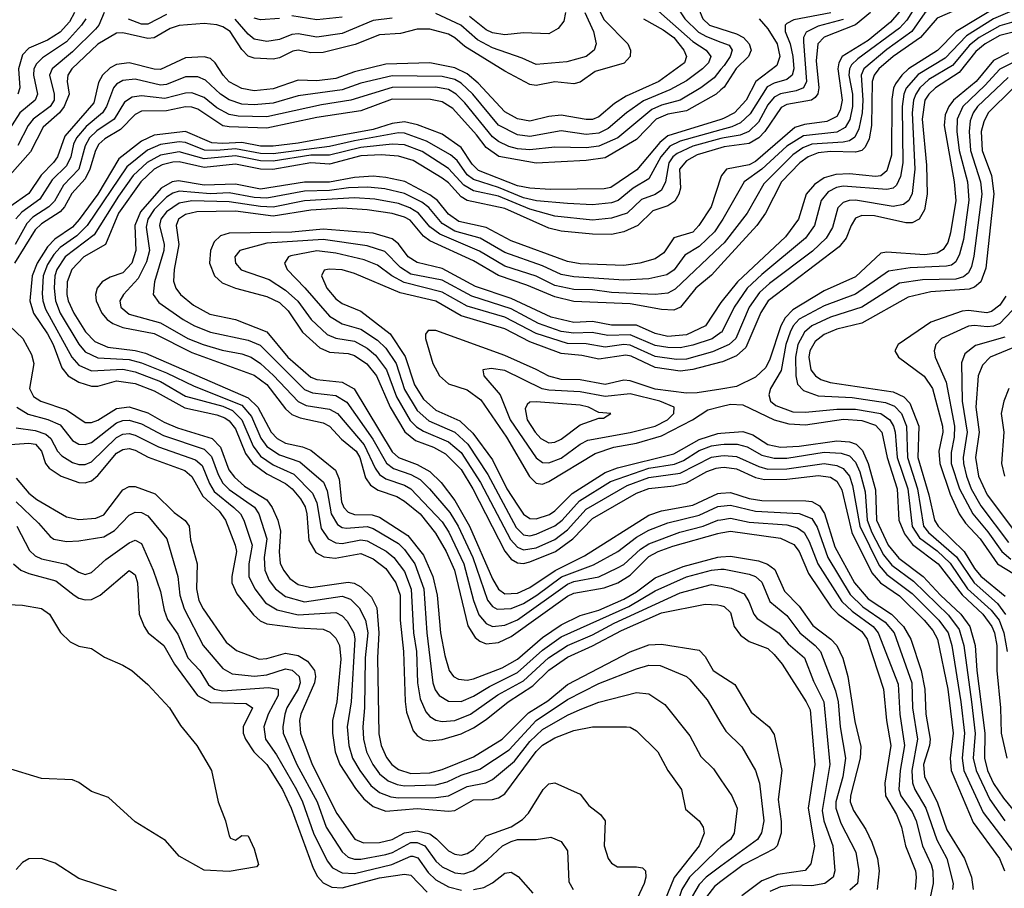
# Model space of a CAD drawing. Header units: inches. Extents: x 501365 to 657855, y 482276 to 547543.
# Tile 879 of 957: x 627761 to 630905, y 504714 to 507487. Entities that reach past the tile are written whole.
import ezdxf

# ---------------------------------------------------------------- set-up
doc = ezdxf.new("R2010")
doc.units = ezdxf.units.IN
doc.header["$MEASUREMENT"] = 0
doc.layers.add('A6520', color=7, linetype='Continuous')
doc.layers.add('A6530', color=7, linetype='Continuous')

msp = doc.modelspace()

# ---------------------------------------------------------------- linework, layer by layer
at = {"layer": 'A6520', "color": 5}
for points, elevation in [([(630000, 507640.9), (629983.7, 507636.3), (629927.5, 507592.5), (629872, 507568), (629856.2, 507550), (629857.7, 507530), (629884.3, 507490), (629928, 507448), (629953.5, 507433.5), (630000, 507416)], 3860), ([(630000, 507596.9), (629949.3, 507550), (629934.8, 507530), (629933.3, 507510), (629942.2, 507490), (629963.9, 507470), (630000, 507458.3)], 3880), ([(629605.1, 507530), (629627.3, 507487.3), (629702.6, 507410), (629711.5, 507390), (629710.1, 507370), (629691.3, 507348.7), (629598.3, 507321.7), (629550, 507287.4), (629530, 507283), (629470, 507289.4), (629410, 507277.7), (629390, 507280.6), (629310, 507322.7), (629182.1, 507402.1), (629150, 507429.9), (629130, 507441.1), (629070, 507457.4), (629030, 507456.8), (628976.4, 507443.6), (628910, 507439), (628831.7, 507408.3), (628730, 507382.2), (628690, 507381.9), (628650, 507390.2), (628632.9, 507387.1), (628590, 507365.6), (628570, 507361.2), (628510, 507364.3), (628490, 507371), (628470, 507392), (628432.5, 507450), (628410, 507464.4), (628390, 507470.6), (628350, 507475), (628270, 507469.2), (628241, 507459), (628190.4, 507429.6), (628170, 507426.8), (628090, 507445.5), (628070, 507444.7), (628010, 507409.5), (627927.6, 507330), (627914.5, 507310), (627912, 507290), (627918.5, 507250), (627903, 507210), (627887.5, 507190), (627835.6, 507144.4), (627795, 507065), (627729.5, 506990.5)], 3780), ([(629782.8, 507530), (629910, 507417.2), (629952.5, 507390), (629967.6, 507370), (629959.9, 507350), (629940.8, 507330), (629890, 507292.6), (629836.8, 507263.2), (629752.2, 507227.8), (629697.9, 507190), (629640.1, 507139.9), (629610, 507124.9), (629570, 507120.6), (629490, 507133), (629390, 507114.2), (629350, 507120), (629290, 507151.1), (629207.8, 507250), (629170, 507285.1), (629150, 507296.2), (629110, 507306), (628950, 507308.3), (628850, 507284.4), (628790, 507263.5), (628650, 507244.1), (628570, 507221.1), (628510, 507215.1), (628470, 507217.6), (628430, 507231.5), (628402.5, 507250), (628354.2, 507294.2), (628330, 507304.8), (628290, 507305.2), (628230, 507280.8), (628210, 507277.8), (628130, 507297.1), (628090, 507292.7), (628070, 507281.5), (628060.1, 507270), (628038, 507210), (628025.7, 507190), (627973.4, 507146.6), (627942.2, 507110), (627932.6, 507090), (627924.4, 507050), (627910, 507020.9), (627864.4, 506975.6), (627825.7, 506914.3), (627767.6, 506872.4), (627748.8, 506851.2)], 3840), ([(627971.7, 507490), (627958.7, 507470), (627910, 507416.6), (627834.1, 507365.9), (627814.1, 507345.9), (627806.2, 507330), (627804.8, 507310), (627817.6, 507250), (627810.1, 507230), (627761.8, 507190), (627709.8, 507110.2)], 3740), ([(629752.2, 507490), (629815.5, 507455.5), (629849.1, 507430), (629881.8, 507390), (629889.7, 507370), (629884.1, 507350), (629801.9, 507290), (629697.3, 507242.7), (629660.4, 507219.6), (629610, 507176.7), (629590, 507168.9), (629570, 507168.4), (629490, 507182.3), (629450, 507177.9), (629390, 507162.9), (629350, 507170.5), (629310, 507193.5), (629224.7, 507284.7), (629190, 507314), (629150, 507333.4), (629070.3, 507349.7), (628930, 507345.2), (628830, 507320.8), (628770, 507299.5), (628710, 507291.8), (628650, 507294.2), (628570, 507266.3), (628510, 507260.7), (628470, 507268), (628430, 507289), (628410.5, 507310), (628384.9, 507350), (628370, 507363.1), (628350, 507368.9), (628290, 507365.2), (628210, 507328.6), (628190, 507329.5), (628110, 507349.9), (628070, 507344.1), (628050, 507333.4), (628025.4, 507310), (628012.9, 507287.1), (627997.7, 507222.3), (627905, 507115), (627882, 507050), (627868.7, 507031.4), (627829.5, 506990.5), (627790, 506932.4), (627729.2, 506890)], 3820), ([(628030.1, 507509.9), (628013.8, 507470), (628002.8, 507457.2), (627930, 507384.7), (627864.5, 507330), (627855.8, 507310), (627871.3, 507250), (627870.5, 507230), (627857.8, 507210), (627803.8, 507170), (627788, 507150), (627754.7, 507085.3)], 3760), ([(627935.9, 507510), (627919.4, 507480.6), (627890, 507448), (627850, 507422.3), (627790, 507396.6), (627770, 507375.1), (627757.4, 507330), (627760.9, 507270), (627755.2, 507250)], 3720), ([(628230, 507504.3), (628170, 507473.5), (628150, 507473.5), (628108.8, 507488.8)], 3760), ([(628950, 507492.5), (628890, 507484.3), (628790, 507443.4), (628710, 507431.9), (628650, 507441.7), (628630, 507440.2), (628590, 507424.6), (628550, 507418), (628510, 507425), (628490, 507440.8), (628449.2, 507489.2)], 3760), ([(628590, 507491.3), (628530, 507487.1), (628510, 507491.9)], 3740), ([(628790, 507495.9), (628710, 507486.6), (628630, 507499.9)], 3740), ([(629565.4, 507510), (629593.1, 507450), (629601, 507410), (629595.6, 507390), (629569.7, 507370.3), (629507.4, 507352.6), (629410, 507344.8), (629364.9, 507364.9), (629270, 507397.1), (629222.9, 507422.9), (629169.5, 507470), (629090, 507506.6)], 3760), ([(629503.7, 507510), (629497.8, 507482.2), (629480.4, 507459.6), (629450, 507442), (629370, 507445.2), (629310, 507438.6), (629270, 507445.3), (629250, 507455), (629197.4, 507497.4)], 3740), ([(630000, 507329.1), (629978, 507302), (629935.7, 507270), (629870, 507230.7), (629810, 507214.8), (629779.4, 507200.6), (629670.8, 507110), (629610, 507083.6), (629570, 507078.6), (629470, 507080), (629390, 507071.6), (629350, 507075.1), (629322.6, 507082.6), (629290, 507098.3), (629270, 507113.7), (629182.2, 507222.2), (629154.8, 507250), (629130, 507264.2), (629090, 507271.8), (628950, 507271.1), (628818, 507230), (628724.3, 507215.7), (628550, 507177.1), (628458.9, 507178.9), (628430, 507184.5), (628390, 507205.8), (628350, 507238.8), (628310, 507253.9), (628290, 507253.1), (628224.4, 507235.6), (628150, 507244.8), (628119.8, 507240.2), (628096, 507224), (628062.1, 507170), (628007.4, 507132.7), (627984, 507110), (627970, 507084.9), (627949.4, 507010), (627900.4, 506959.6), (627871.6, 506908.4), (627854.1, 506890), (627803.3, 506856.7), (627783.4, 506836.6), (627746.5, 506770)], 3860), ([(630000, 507263.5), (629984.4, 507250), (629890, 507195.9), (629830, 507185.7), (629793, 507170), (629730, 507105.2), (629630, 507045.9), (629570, 507037.3), (629410, 507029.1), (629290.6, 507050.6), (629250, 507079.2), (629219.8, 507119.8), (629143.9, 507203.9), (629110, 507225.6), (629072.5, 507232.5), (628950, 507233.9), (628850, 507196.8), (628710, 507175.2), (628550, 507140.7), (628430, 507144.8), (628410, 507149), (628330, 507201.3), (628310, 507208), (628290, 507209.1), (628230, 507196.2), (628150, 507195.3), (628130, 507184.6), (628083.2, 507136.8), (628032.5, 507107.5), (628013.3, 507090), (628002.7, 507070), (627985.2, 507010), (627970, 506979.5), (627927.3, 506932.7), (627903.9, 506890), (627890, 506874.4), (627830, 506836.1), (627810, 506816.1), (627744.4, 506710)], 3880), ([(630000, 507169.2), (629830, 507116.9), (629804.5, 507095.5), (629731.4, 507008.5), (629648.5, 506951.5), (629627.6, 506947.6), (629454.3, 506945.7), (629390, 506949.2), (629350, 506957), (629226.2, 507006.2), (629205.6, 507025.6), (629170, 507079.6), (629110, 507121.8), (629031.5, 507151.5), (628990, 507161.5), (628950, 507156.4), (628890, 507136.3), (628650, 507093.3), (628570, 507083.6), (628530, 507083.6), (628470, 507095.4), (628410, 507091.8), (628374.7, 507094.7), (628290, 507130.5), (628190, 507118.9), (628150, 507099.2), (628076.9, 507043.1), (628010.7, 506930), (627950.9, 506849.1), (627930, 506825.2), (627873.3, 506786.7), (627850, 506762.7), (627817.1, 506710), (627800.7, 506670), (627793.5, 506590), (627805, 506550), (627850, 506484.6), (627867.9, 506450), (627895.5, 506375.5), (627915.8, 506350), (627950, 506330.6), (627990, 506317.1), (628010, 506317.5), (628070, 506334), (628130, 506326.2), (628190, 506303), (628288.6, 506248.6), (628390, 506226.1), (628416.1, 506216.1), (628430, 506206.3), (628450, 506181.1), (628482.2, 506102.2), (628505.8, 506070), (628550, 506037.2), (628610, 506006.7), (628630.9, 505990), (628657.5, 505957.5), (628672, 505932), (628678, 505910), (628684.6, 505824.6), (628706.9, 505786.9), (628732.4, 505772.4), (628767.8, 505767.8), (628850, 505783.3), (628890, 505766.1), (628930, 505735.1), (628962, 505690), (628975.7, 505650), (628975.3, 505570), (628986.2, 505470), (628991.2, 505311.2), (628996.2, 505276.2), (629017.5, 505217.5), (629030, 505201.9), (629049.3, 505189.3), (629070, 505184.6), (629110, 505189.3), (629170, 505207.5), (629210, 505227.1), (629250, 505252.7), (629320.2, 505310), (629399.5, 505360.5), (629450, 505410.2), (629510, 505452.5), (629590, 505488), (629682.1, 505537.8), (629810, 505593.4), (629950, 505620.9), (629990, 505619.7), (630000, 505616.9)], 3920), ([(630000, 507136.1), (629870, 507099.7), (629836.5, 507083.5), (629807.9, 507050), (629770, 506979.4), (629719.3, 506950), (629671.9, 506910), (629650, 506902.8), (629590, 506896.2), (629510, 506900.4), (629410.6, 506909.4), (629370, 506919.1), (629290, 506952.1), (629210, 506976.9), (629190, 506992.2), (629157.6, 507037.6), (629136.3, 507056.3), (629060.1, 507099.9), (628990, 507125.4), (628970, 507125.8), (628830, 507100.8), (628750, 507082.2), (628570, 507059.4), (628530, 507060.5), (628450, 507075.3), (628389.4, 507069.4), (628351.1, 507071.1), (628290, 507095.2), (628270, 507097.5), (628210, 507088.5), (628169.3, 507070.7), (628102.5, 507017.5), (627976.4, 506830), (627942.9, 506797.1), (627890, 506759.9), (627870, 506737.6), (627850, 506706.1), (627835.6, 506670), (627832.9, 506612.9), (627834.6, 506590), (627843.5, 506563.5), (627927.3, 506410), (627950, 506384.7), (627990, 506366.5), (628090, 506371.4), (628130, 506363.1), (628210, 506332.3), (628290, 506285.4), (628410, 506253.5), (628440.2, 506240.2), (628470.4, 506210), (628506, 506126), (628530, 506093.7), (628570, 506066), (628636.3, 506036.3), (628695.8, 505975.8), (628710, 505945.4), (628723.5, 505863.5), (628745.7, 505830), (628770, 505817), (628790, 505814.9), (628850, 505827.1), (628870, 505823.1), (628930.8, 505790.8), (628955.6, 505770), (628990, 505725.2), (629010.3, 505669.7), (629018.3, 505530), (629027.9, 505470), (629031.2, 505370), (629039.4, 505319.4), (629057.4, 505277.4), (629070, 505262.5), (629090, 505250.9), (629110, 505246.9), (629150, 505250.3), (629199.9, 505270), (629287.9, 505332.1), (629370, 505376.7), (629449.5, 505450), (629510, 505490), (629590, 505523.3), (629659.2, 505560.8), (629870, 505657.2), (629970, 505684.1), (630000, 505678.5)], 3940), ([(630000, 507107.8), (629910, 507083.2), (629859.9, 507060.1), (629846.8, 507050), (629833.5, 507030), (629822.6, 506970), (629810, 506942.8), (629790.2, 506929.8), (629746.4, 506913.6), (629700.1, 506870), (629650, 506853.6), (629590, 506847.6), (629470, 506860.1), (629390, 506882.6), (629290, 506923.5), (629210, 506940.8), (629179.2, 506959.2), (629130, 507011.9), (629046.1, 507066.1), (628990, 507087.6), (628950, 507089.6), (628850, 507079.4), (628750, 507054.5), (628690, 507054.8), (628570, 507035.3), (628530, 507037.2), (628450, 507052.7), (628350, 507043.6), (628270, 507065.2), (628210, 507055.2), (628168.3, 507031.7), (628123.4, 506990), (628076.1, 506923.9), (627999.1, 506800.9), (627906.1, 506730), (627879.5, 506690), (627872.6, 506670), (627870.6, 506630), (627875.3, 506590), (627890.5, 506550), (627950, 506451.2), (627970, 506426.8), (628010, 506407.5), (628110, 506402.3), (628150, 506392.4), (628230, 506360.3), (628317.6, 506317.6), (628470, 506257), (628500.9, 506220.9), (628530.9, 506150.9), (628550, 506124.3), (628590, 506098.6), (628655.8, 506075.8), (628730.8, 506010.8), (628743.1, 505983.1), (628755.3, 505910), (628776, 505876), (628790, 505866.7), (628804, 505864), (628870, 505869.2), (628890, 505863.2), (628970, 505814.7), (628990, 505795.7), (629022.5, 505750), (629051.4, 505670), (629060.7, 505530), (629079.8, 505370), (629087.9, 505347.9), (629100.6, 505330), (629130, 505311.6), (629170, 505310.7), (629210, 505327.4), (629261.1, 505358.9), (629350, 505403.7), (629430, 505475.1), (629490, 505516.8), (629705.5, 505614.5), (629790, 505664.3), (629890, 505709.2), (629969.8, 505730), (630000, 505732.7)], 3960), ([(630000, 507078.6), (629924.3, 507055.7), (629890, 507037.1), (629867.3, 507010), (629870.9, 506950), (629865.9, 506930), (629852.3, 506907.7), (629830, 506893.5), (629782.9, 506877.1), (629734.5, 506830), (629689.6, 506810.4), (629650, 506801.9), (629590, 506802.6), (629490, 506812.2), (629450, 506821.7), (629310, 506884.7), (629190, 506910.5), (629170, 506922.3), (629130, 506967), (629110, 506981.5), (629017.6, 507037.6), (628970, 507052), (628915.4, 507055.4), (628850, 507052.8), (628750, 507026.5), (628690, 507030.7), (628569.2, 507009.2), (628530, 507010.3), (628450, 507026.2), (628350, 507015.4), (628270, 507033.1), (628250, 507032.9), (628216.3, 507023.7), (628190.2, 507009.8), (628147.5, 506970), (628076.3, 506870), (628034.7, 506770), (627965.6, 506730), (627927.4, 506690), (627912.8, 506650), (627911.5, 506610), (627915.3, 506590), (627933.3, 506550), (627971, 506491), (628000.5, 506460.5), (628042, 506442), (628130, 506431.6), (628162.9, 506422.9), (628490, 506280.4), (628520.8, 506250), (628564, 506170), (628583.1, 506150), (628610, 506135.7), (628663.8, 506123.8), (628690, 506112.7), (628769, 506049), (628780.5, 506020.5), (628788.3, 505948.3), (628796, 505930), (628810, 505915.1), (628830, 505907.8), (628886.1, 505906.1), (628910, 505899.3), (629000.7, 505840.7), (629050, 505778), (629080.5, 505710), (629094.2, 505650), (629104.6, 505530), (629117.8, 505457.8), (629131.9, 505410), (629146.2, 505390), (629161.5, 505381.5), (629190, 505378.5), (629210, 505382.6), (629301.6, 505418.4), (629350, 505445.9), (629430, 505515.5), (629490, 505555), (629550, 505585.5), (629610, 505602.3), (629690, 505637.9), (629730, 505660.7), (629790, 505705.4), (629878.8, 505741.2), (629990, 505771.9), (630000, 505772.7)], 3980), ([(630000, 506984.2), (629969.2, 506890), (629929.4, 506830), (629910, 506809.3), (629849, 506791), (629817.4, 506742.6), (629790, 506724.3), (629740.9, 506710), (629690, 506702.5), (629550, 506708.4), (629510, 506715.1), (629330, 506781.1), (629250, 506823.4), (629163.5, 506843.5), (629130, 506866.1), (629094.7, 506910), (629070, 506928.2), (628990.4, 506970.4), (628930, 506984), (628890, 506987.3), (628830, 506983.9), (628750, 506968.6), (628670, 506968.4), (628530, 506946.2), (628450, 506962.2), (628350, 506958.9), (628267.5, 506972.5), (628247.4, 506970), (628212.5, 506950), (628146.4, 506873.6), (628128.5, 506830), (628132.2, 506750), (628118.6, 506710), (628090, 506679.6), (628050, 506665.4), (628024.1, 506650), (628008.6, 506630), (628003.4, 506610), (628005, 506590), (628022.7, 506550), (628040.1, 506530), (628057.9, 506517.9), (628090, 506504.8), (628190, 506485), (628310, 506424.6), (628510, 506352.3), (628550, 506322.9), (628610, 506245.3), (628630, 506227.4), (628656, 506216), (628730, 506200), (628750, 506189.5), (628788.7, 506148.7), (628834.9, 506110), (628846.8, 506090), (628865.1, 506025.1), (628881.4, 506001.4), (628905.8, 505985.8), (628965.1, 505965.1), (628990, 505950.1), (629039.3, 505910), (629088.5, 505848.5), (629123.1, 505790), (629149.7, 505730), (629192, 505552), (629215, 505515), (629230, 505502.8), (629250, 505495.1), (629290, 505498.8), (629330, 505517.7), (629510, 505646.8), (629530, 505656.9), (629626.7, 505673.3), (629670.3, 505690), (629710, 505714), (629770, 505773.2), (629799.7, 505790), (629846.3, 505806.3), (629990, 505847.5), (630000, 505849.1)], 4020), ([(630000, 506840.5), (629979.2, 506810), (629930, 506762.8), (629884.6, 506735.4), (629850.9, 506689.1), (629827.3, 506672.7), (629770, 506660.1), (629690, 506656), (629530, 506666.5), (629490, 506674), (629430, 506701.2), (629310, 506744.3), (629231.4, 506790), (629150, 506812.2), (629110, 506837), (629067.6, 506887.6), (629044.6, 506904.6), (628990, 506933), (628926.9, 506946.9), (628872.4, 506952.4), (628810.8, 506950.8), (628750, 506941.7), (628670, 506939.7), (628550, 506918), (628510, 506919.5), (628430, 506934.6), (628370, 506931.8), (628270, 506939.5), (628250, 506933.9), (628230, 506920.5), (628190, 506881), (628170, 506850.6), (628165, 506825), (628175.4, 506750), (628165.5, 506714.5), (628139.4, 506660.6), (628092.5, 506610), (628080.1, 506590), (628084, 506570), (628110, 506547), (628210, 506519.2), (628297.8, 506470), (628346.5, 506450), (628407.6, 506432.4), (628470, 506421), (628500.4, 506410), (628530, 506389.8), (628571.6, 506351.6), (628650, 506268.2), (628676, 506256), (628750, 506243.5), (628775.3, 506230), (628861, 506130), (628895.7, 506055.7), (628910, 506035.9), (628930, 506021.8), (628990, 506001.1), (629009.9, 505989.9), (629110, 505884.4), (629131.2, 505851.2), (629179.4, 505750), (629210, 505633), (629227, 505587), (629250, 505559.6), (629270, 505550.6), (629310, 505554), (629350, 505571.7), (629510, 505685.1), (629530, 505693.3), (629610, 505708.4), (629670, 505736.9), (629690, 505748.2), (629742.8, 505797.2), (629770, 505814.1), (629869.1, 505850.9), (629943, 505870), (629990, 505889.6), (630000, 505891.1)], 4040), ([(630000, 506765.7), (629853.4, 506626.6), (629830, 506614.1), (629789.8, 506610.2), (629650, 506616.4), (629590, 506624.7), (629530, 506626.2), (629470, 506638.5), (629410, 506668.9), (629310, 506701), (629228.7, 506748.7), (629102.6, 506802.6), (629070, 506826.5), (629034.4, 506870), (629006.8, 506886.8), (628970, 506900.2), (628894.5, 506914.5), (628830, 506919.1), (628670, 506909.2), (628570, 506889.1), (628530, 506890.7), (628430, 506905.4), (628310, 506908.6), (628270, 506901.3), (628230, 506874), (628211.6, 506850), (628207.5, 506830), (628222.2, 506770), (628221, 506750), (628191.3, 506650), (628187.4, 506610), (628204.9, 506584.9), (628282.6, 506530), (628318.9, 506510), (628370, 506489.3), (628490, 506464.3), (628528.6, 506448.6), (628670, 506306.3), (628695.6, 506295.6), (628770, 506287.3), (628805.8, 506265.8), (628888.2, 506148.2), (628931.7, 506071.7), (628954.5, 506054.5), (629010, 506035.4), (629039.2, 506019.2), (629069.8, 505990), (629133.8, 505913.7), (629161.3, 505870), (629207.3, 505770), (629254.6, 505634.6), (629270, 505613.5), (629285.8, 505605.8), (629330, 505607.5), (629370, 505624), (629412.3, 505650), (629491.1, 505708.9), (629592.5, 505747.5), (629670.3, 505789.7), (629730, 505834.8), (629770, 505858.1), (629830, 505881), (629930, 505905.1), (629990, 505933), (630000, 505934)], 4060), ([(630000, 506704.3), (629970, 506671.5), (629920.1, 506630), (629870.4, 506570), (629850, 506560.4), (629810, 506561.8), (629710, 506580.6), (629530, 506587.4), (629470, 506602.2), (629379.8, 506639.8), (629290, 506670.9), (629210, 506717.4), (629070, 506781.6), (629050, 506795.8), (629007.6, 506847.6), (628990, 506857.2), (628950, 506868.1), (628870, 506880.1), (628790, 506885.7), (628690, 506879.6), (628570, 506860.2), (628450, 506875.9), (628326.5, 506873.5), (628290, 506865.8), (628268.4, 506850), (628260.8, 506830), (628269.1, 506770), (628253.7, 506690), (628252.4, 506652.4), (628259.7, 506630), (628274, 506610), (628315.8, 506575.8), (628367.7, 506547.7), (628450, 506530.1), (628550, 506491.3), (628616.9, 506410), (628690, 506346.6), (628710, 506338.5), (628790, 506330), (628828.8, 506308.8), (628950, 506107.3), (628970, 506089.2), (629030, 506067.6), (629070, 506044.9), (629106.6, 506010), (629150, 505952.3), (629197.5, 505870), (629270, 505702.4), (629290, 505669.7), (629310, 505654.8), (629350, 505656.4), (629390, 505674.7), (629470.6, 505729.4), (629564, 505776), (629770, 505906), (629810, 505919.5), (629910, 505937.1), (629990, 505975), (630000, 505975.8)], 4080), ([(630000, 506584.1), (629950.4, 506510), (629890, 506481.4), (629830, 506476.4), (629790, 506485.4), (629730, 506512.3), (629650, 506512.3), (629590, 506523.9), (629530, 506520.8), (629458.1, 506538.1), (629330, 506597.6), (629216.1, 506636.1), (629110, 506693.5), (629030, 506712), (629001, 506730), (628970, 506771.3), (628950, 506787.8), (628890, 506805.6), (628730, 506819), (628630, 506809.5), (628430, 506805.6), (628402.5, 506797.5), (628381.4, 506778.6), (628369.8, 506750), (628367, 506710), (628382.6, 506670), (628407.1, 506647.1), (628450, 506630.6), (628550, 506604), (628590, 506584), (628618.1, 506558.1), (628664, 506490), (628719.4, 506439.4), (628750, 506426.4), (628810, 506422.1), (628830, 506415.8), (628869, 506389), (628899.7, 506350), (628943.4, 506250), (628991.1, 506171.1), (629024.4, 506144.4), (629082.3, 506122.3), (629120.9, 506100.9), (629170, 506051.4), (629208.2, 505990), (629310, 505790.4), (629330, 505765.4), (629350, 505753.5), (629370, 505751.6), (629390, 505756.3), (629471.2, 505790), (629526.8, 505830), (629590, 505894.4), (629730, 505976.1), (629770, 505990.8), (629850, 505999.7), (629890, 506009.1), (629955.4, 506044.6), (629984.6, 506055.4), (630000, 506057.4)], 4120), ([(630000, 506488.2), (629971.8, 506468.2), (629910, 506447.8), (629870, 506439.3), (629830, 506440.5), (629790, 506447.5), (629710, 506481.6), (629638.9, 506478.9), (629588.5, 506488.5), (629530, 506486.3), (629490, 506491.9), (629417.5, 506517.5), (629330, 506564.4), (629204.4, 506604.4), (629110, 506655.9), (629010, 506675.4), (628976.4, 506696.4), (628927.2, 506747.2), (628870, 506765.2), (628730, 506785.6), (628550, 506774.1), (628464.2, 506750), (628447.9, 506730), (628449.5, 506710.5), (628468.4, 506688.4), (628557.4, 506657.4), (628610, 506624.1), (628648.6, 506588.6), (628692, 506530), (628742.4, 506482.4), (628770, 506470.5), (628830, 506461.1), (628870, 506438.6), (628896.8, 506416.8), (628931.9, 506370), (628963.7, 506283.7), (629008.1, 506208.1), (629027.8, 506187.8), (629050, 506174.1), (629130, 506139.6), (629170, 506105.3), (629232.6, 506010), (629327.5, 505827.5), (629350, 505802.9), (629370, 505794.8), (629410, 505801.7), (629470, 505828), (629510, 505858.8), (629570, 505924.9), (629700.2, 505999.8), (629770, 506025.8), (629870, 506039.2), (629970, 506091.1), (630000, 506094.9)], 4140), ([(630000, 506438.4), (629973.4, 506426.6), (629890, 506403.2), (629857.8, 506402.2), (629790, 506412.1), (629710, 506448.3), (629690, 506450.3), (629630, 506441.9), (629570, 506452.4), (629510, 506453.5), (629410, 506486), (629310, 506537.5), (629190, 506573), (629110, 506617.8), (628988, 506648), (628949.6, 506669.6), (628903.8, 506703.8), (628861, 506721), (628770, 506742.3), (628710, 506749.5), (628626.7, 506733.3), (628619.5, 506730), (628606.6, 506710), (628614.6, 506690), (628671.7, 506631.7), (628750, 506540.6), (628790, 506516.1), (628850, 506499.4), (628903.8, 506463.8), (628930, 506439.2), (628963, 506390), (628990, 506306.8), (629030, 506239.8), (629067.2, 506207.2), (629150, 506170.5), (629192, 506132), (629255.8, 506035.8), (629346.6, 505866.6), (629370, 505843.3), (629390, 505839.8), (629410, 505844.8), (629470, 505871.2), (629493.5, 505890), (629548.5, 505951.5), (629647.1, 506012.9), (629770, 506055.4), (629852.1, 506067.9), (629880, 506080), (629930, 506112), (629970, 506126.9), (630000, 506131.2)], 4160), ([(630000, 506393.8), (629910, 506370.2), (629870, 506365.8), (629790, 506376.7), (629713.3, 506413.3), (629696.6, 506416.6), (629610, 506403.4), (629555.5, 506415.5), (629490, 506422), (629390, 506458.9), (629310, 506500.6), (629170, 506541.9), (629090, 506588.3), (628975.8, 506615.8), (628830, 506677.6), (628790, 506688.5), (628748.7, 506691.3), (628732.7, 506687.3), (628724, 506670), (628741.5, 506630), (628770, 506595.7), (628790, 506581.8), (628850, 506556.5), (628944.1, 506484.1), (628992.2, 506412.2), (629021.7, 506321.7), (629050, 506276.4), (629090, 506240.4), (629166.5, 506206.5), (629207.5, 506167.5), (629270, 506082), (629316.2, 505990), (629350, 505937), (629370, 505908.3), (629390, 505895.2), (629410, 505894.2), (629452.3, 505907.7), (629470, 505919.3), (629524.8, 505975.2), (629630, 506041.6), (629670, 506056.6), (629850, 506101.8), (629930, 506147.3), (629990, 506166.8), (630000, 506167.5)], 4180), ([(627728, 506510), (627771.3, 506470), (627799, 506419), (627805.6, 506390), (627792.4, 506310), (627804.8, 506284.8), (627828, 506270), (627910, 506241.6), (627970, 506201.7), (627990, 506201), (628010, 506208.6), (628070, 506246), (628110, 506251.1), (628170, 506232.4), (628222.2, 506202.2), (628264.8, 506184.8), (628375.3, 506150), (628402.4, 506122.4), (628429, 506050), (628446.4, 506026.4), (628478.4, 505998.4), (628550, 505954.2), (628567.5, 505930), (628585.1, 505890), (628594.1, 505854.1), (628588.9, 505788.9), (628592.8, 505752.8), (628602.9, 505730), (628623.4, 505703.4), (628650, 505684.7), (628690, 505674.9), (628810, 505691.3), (628828.9, 505688.9), (628850, 505677), (628884.3, 505644.3), (628901.5, 505610), (628908.1, 505530), (628903.8, 505450), (628907.1, 505207.1), (628915.4, 505170), (628932.3, 505132.3), (628949.5, 505109.5), (628970, 505093.8), (629010, 505081.3), (629070, 505083.2), (629110, 505093.7), (629210, 505134.4), (629301, 505190), (629385.2, 505274.8), (629446.9, 505313.1), (629510, 505365.4), (629710, 505469.5), (629770, 505491.7), (629810, 505493.8), (629930, 505474.2), (629950, 505454.6), (629975.1, 505410), (630000, 505393.8)], 3880), ([(630000, 506308), (629924, 506296), (629890, 506294.7), (629790, 506307.7), (629710, 506334.5), (629690, 506336.8), (629630, 506323.2), (629550, 506337.8), (629490, 506339.1), (629450, 506348.8), (629410, 506371.1), (629310, 506415.2), (629090, 506494.9), (629064.7, 506495.3), (629056.3, 506483.7), (629056.2, 506470), (629080.4, 506390), (629101, 506350), (629130, 506324.6), (629190, 506305.6), (629233.6, 506273.6), (629315.1, 506155.1), (629388.5, 506028.5), (629410, 506007.9), (629430, 506004.5), (629450, 506013), (629598, 506102), (629657.7, 506122.3), (629730, 506135.5), (629810, 506158.5), (629909.5, 506210), (629958.1, 506241.9), (630000, 506252.7)], 4220), ([(627751.9, 506250), (627788.1, 506228.1), (627851.1, 506211.1), (627890, 506193.7), (627930, 506144.3), (627950, 506132.4), (627970, 506130.8), (627990, 506137.7), (628070, 506200.5), (628090, 506208.3), (628110, 506209.2), (628150, 506196.8), (628220.3, 506160.3), (628350, 506116), (628373.3, 506093.3), (628395, 506035), (628410, 506008.2), (628430, 505987.9), (628510.9, 505930.9), (628524.5, 505910), (628549.6, 505830), (628541.1, 505770), (628543.7, 505730), (628557.5, 505697.5), (628577.2, 505670), (628610, 505645.9), (628670, 505628.5), (628790, 505647.1), (628817.1, 505637.1), (628844.8, 505610), (628865.2, 505570), (628872.2, 505530), (628864.2, 505450), (628862.2, 505290), (628856, 505230), (628858.2, 505190), (628868.2, 505150), (628888.1, 505110), (628910, 505079.9), (628937.1, 505057.1), (628965.6, 505045.6), (628990, 505041.9), (629090, 505044.6), (629125.9, 505054.1), (629170, 505075.7), (629230, 505094.9), (629323.4, 505156.6), (629409.5, 505250.5), (629510, 505317.4), (629610, 505368.1), (629730, 505415.5), (629770, 505426.7), (629805.7, 505425.7), (629890, 505390.1), (629900.4, 505380.4), (629956.4, 505316.4), (630000, 505242)], 3860), ([(627750, 506184.5), (627810, 506176.3), (627844.6, 506164.6), (627860.5, 506150), (627882.1, 506110), (627895.2, 506095.2), (627930, 506073.2), (627950, 506067.1), (627970, 506067.1), (627990, 506075.9), (628070, 506153.3), (628090, 506164.6), (628110, 506166.6), (628130, 506161.2), (628204.2, 506124.2), (628322.7, 506082.7), (628343.6, 506063.6), (628366.6, 506006.6), (628381.5, 505981.5), (628444.7, 505930), (628465.4, 505910), (628476.9, 505890), (628503, 505810), (628492.7, 505750), (628493, 505710), (628511.7, 505670), (628546, 505626), (628583.2, 505603.2), (628650, 505587.1), (628770, 505594.8), (628790, 505584.6), (628806.9, 505566.9), (628827.9, 505530), (628830.9, 505510), (628819.6, 505310), (628806.6, 505230), (628811.8, 505170), (628824, 505130), (628846.6, 505090), (628882.4, 505042.4), (628910, 505019.7), (628945.9, 505005.9), (628970, 505003), (629090, 505004.3), (629130, 505010), (629190, 505039.4), (629248.9, 505051.1), (629270, 505061.7), (629340.3, 505119.7), (629390, 505183.5), (629430, 505221.2), (629510, 505267.2), (629550, 505284.8), (629610, 505308.3), (629730, 505338.9), (629770, 505335), (629820.6, 505300.6), (629900.9, 505200.9), (629935.5, 505135.5), (629976, 505096), (630000, 505060.8)], 3840), ([(627730, 506130.7), (627790, 506135.4), (627811.7, 506131.7), (627830, 506110.1), (627842.8, 506070), (627855.2, 506055.2), (627893.3, 506030), (627950, 506009.5), (627970, 506008.5), (627990, 506015.3), (628010, 506032.5), (628070, 506103.5), (628090, 506115.6), (628110, 506118.9), (628130, 506113.1), (628171.1, 506091.1), (628288, 506048.1), (628310, 506029.2), (628346.1, 505966.1), (628398.1, 505918.1), (628417.7, 505890), (628449.1, 505810), (628452.6, 505790), (628437.7, 505710), (628438.3, 505690), (628454.6, 505654.6), (628507.5, 505587.5), (628528.3, 505568.3), (628550, 505558.3), (628650, 505545.5), (628730, 505541.2), (628751.6, 505531.6), (628770, 505513), (628781.6, 505490), (628786, 505446), (628773.2, 505310), (628759.3, 505250), (628759.6, 505210), (628768.4, 505150), (628783.4, 505110), (628832.6, 505032.6), (628859.6, 504999.6), (628890, 504975.7), (628930, 504960.8), (629030, 504969), (629130, 504960.1), (629150, 504963.1), (629210, 504996.5), (629270, 504997.9), (629290, 505002.7), (629310, 505016.3), (629410, 505151.5), (629430, 505171.1), (629470, 505194.6), (629530, 505217.9), (629590, 505230.1), (629698, 505230), (629710, 505228.8), (629730, 505217.4), (629798.4, 505150), (629830.1, 505090.1), (629873.5, 505030), (629886.9, 504966.9), (629930.9, 504930), (629943.4, 504910), (629946.5, 504890), (629930.8, 504850), (629850.8, 504749.2), (629809.8, 504650)], 3820), ([(627750, 506023.7), (627790, 505976.1), (627815.3, 505955.3), (627910, 505900.2), (627950, 505891.3), (628004.3, 505895.7), (628030, 505906.9), (628090, 505986.5), (628110, 505997), (628130, 505997.2), (628193.9, 505973.9), (628253.7, 505913.7), (628288.9, 505888.9), (628301.8, 505870), (628306.6, 505826.6), (628327.9, 505750), (628325.3, 505670), (628333.1, 505633.1), (628346.5, 505606.5), (628419.8, 505499.8), (628453.4, 505473.4), (628525.4, 505445.4), (628550, 505447.5), (628610, 505465.1), (628650, 505457.9), (628679.4, 505439.4), (628702.4, 505410), (628705.9, 505390), (628702.1, 505370), (628658.9, 505270), (628654.8, 505250), (628657.3, 505210), (628694.5, 505110), (628773.3, 504953.3), (628831.2, 504871.2), (628859, 504859), (628910, 504860.7), (628950, 504869.8), (628990, 504891.9), (629030, 504897.9), (629070, 504888), (629092.2, 504872.2), (629130, 504833.6), (629150, 504823.1), (629170, 504819.9), (629190, 504825.5), (629210, 504838.7), (629250, 504881.5), (629330, 504910.9), (629366.5, 504933.5), (629385.4, 504954.6), (629432.1, 505030), (629450, 505047.9), (629470, 505050.6), (629550, 505015), (629578.4, 504978.4), (629615.8, 504950), (629630.2, 504930), (629627.5, 504850), (629640.2, 504810), (629650, 504794.6), (629670, 504782.6), (629730, 504782.8), (629750, 504779.2), (629758.6, 504770), (629759.9, 504750), (629754.7, 504730), (629717.5, 504650)], 3780), ([(627750, 505948.3), (627820.5, 505880.5), (627857.9, 505837.9), (627870, 505829.2), (627910, 505821.3), (627950, 505823.3), (628030, 505836.8), (628063.3, 505856.7), (628110, 505905.8), (628130, 505914.7), (628150, 505914.3), (628170, 505903.4), (628230.5, 505830), (628265.5, 505710), (628272, 505650), (628286, 505606), (628346.2, 505490), (628410, 505415.8), (628439.5, 505399.5), (628511.1, 505391.1), (628550, 505395.7), (628610, 505414.9), (628631.2, 505411.2), (628653.6, 505390), (628656.3, 505370), (628649.8, 505350), (628613.9, 505290), (628607, 505270), (628600.9, 505230), (628602.5, 505210), (628645.4, 505110), (628710.2, 504990.2), (628739.4, 504910), (628790, 504831), (628810, 504814.1), (628830, 504807.5), (628850, 504807.6), (628930, 504822), (628951.4, 504828.6), (629010, 504860.5), (629030, 504860.9), (629054.5, 504850), (629090, 504801.3), (629110, 504782.8), (629150, 504763.5), (629178.9, 504761), (629210, 504770.7), (629254.9, 504805.1), (629302.5, 504850), (629330, 504863.8), (629350.1, 504870.1), (629409.9, 504870.1), (629457.3, 504877.3), (629490, 504863.5), (629510, 504834.3), (629514.5, 504734.5), (629527.6, 504710)], 3760), ([(627751.7, 505870), (627792.3, 505792.3), (627810, 505775.4), (627830, 505766), (627909, 505749), (627950, 505723.3), (627970, 505715.9), (627990, 505722.8), (628035.5, 505764.5), (628110, 505817.6), (628130, 505825.4), (628150, 505815.1), (628186.9, 505730), (628210, 505661.5), (628221.9, 505601.9), (628232.6, 505572.6), (628266, 505526), (628298, 505450), (628335.8, 505410), (628363.6, 505363.6), (628383.2, 505350), (628410, 505344.5), (628554.9, 505354.9), (628586.2, 505350), (628586.3, 505330), (628554.2, 505270), (628540.2, 505230), (628545.4, 505190), (628580.7, 505140.7), (628644.4, 505030), (628663.5, 504990), (628699.4, 504890), (628742.5, 504802.5), (628759.6, 504779.6), (628790, 504763.2), (628830, 504762), (628949.4, 504790.6), (629010, 504817.4), (629016.4, 504816.4), (629031.7, 504811.7), (629064.7, 504764.7), (629090, 504741), (629130, 504718.6), (629171.8, 504708.2)], 3740), ([(627740.6, 505750), (627764.6, 505730), (627790, 505719), (627876.1, 505696.1), (627934.5, 505650), (627950, 505640.1), (627970, 505634.8), (627990, 505636.6), (628017.7, 505650), (628110, 505728.8), (628121.5, 505721.5), (628130, 505714.8), (628136.9, 505690), (628141.9, 505590), (628157.9, 505550), (628171.2, 505530), (628221, 505490), (628255.6, 505430), (628328.7, 505330), (628370, 505307.1), (628484.3, 505304.4), (628503.9, 505290), (628474.4, 505230), (628474.7, 505210), (628482.2, 505190), (628508.5, 505150), (628549.9, 505109.9), (628600.3, 505030), (628628, 504970), (628698.1, 504778.1), (628712.1, 504752.1), (628730, 504732.3), (628757.9, 504717.9), (628790, 504716.2), (628910, 504747.7), (628990, 504759.6), (629010, 504756.6), (629061.7, 504701.7)], 3720), ([(627630, 505624.9), (627770, 505617.9), (627830, 505607.4), (627856.2, 505590), (627891, 505531), (627921.7, 505501.7), (627950, 505487.7), (627990, 505479.8), (628032.1, 505452.1), (628090, 505427.2), (628119, 505410), (628170, 505365.2), (628238.8, 505290), (628274.5, 505234.5), (628327, 505170), (628372.8, 505090), (628394.9, 504990), (628418.3, 504930), (628430, 504882), (628434.4, 504874.4), (628450, 504867.7), (628470, 504883), (628490, 504882), (628510, 504840.7), (628523, 504790), (628516.7, 504783.3), (628430, 504768.3), (628350, 504772.3), (628270, 504816.9), (628226.5, 504866.5), (628130, 504926.6), (628044.7, 505004.7), (627990, 505023.4), (627950, 505052.5), (627930, 505060.2), (627830, 505064.6), (627718.8, 505098.8)], 3680), ([(630000, 504846.7), (629990, 504838.7), (629899.3, 504750), (629875.2, 504710), (629854.8, 504650), (629849.3, 504610), (629877.4, 504530), (629887.5, 504470), (629886, 504454), (629874.2, 504430), (629825.5, 504374.5), (629818.7, 504341.3), (629829.8, 504290), (629848.7, 504250), (629873.1, 504213.1), (629892.7, 504192.7), (629916.8, 504176.8), (629990, 504146.8), (630000, 504141.4)], 3840), ([(628070, 504706.5), (627950, 504746), (627874.1, 504794.1), (627830, 504809.3), (627790, 504808.7), (627770, 504796.5), (627750, 504774)], 3720), ([(630000, 504784.6), (629952.7, 504750), (629930, 504726.3), (629909.2, 504690), (629898, 504650), (629894.7, 504610), (629930.9, 504470), (629932.2, 504450), (629927, 504430), (629883.7, 504356.2), (629880.5, 504310), (629890, 504278.4), (629905.1, 504250), (629942.9, 504210), (630000, 504178.9)], 3860), ([(629210, 504710), (629242.6, 504717.4), (629270, 504731.6), (629310, 504762.6), (629330, 504765.4), (629352.4, 504752.4), (629398.9, 504698.9)], 3740), ([(630000, 504736), (629979.4, 504720.6), (629953.3, 504686.7), (629941.6, 504650), (629938.7, 504610), (629975.1, 504450), (629972, 504428), (629939.2, 504350), (629937.3, 504310), (629950, 504272), (629965.9, 504250), (630000, 504223.1)], 3880)]:
    msp.add_lwpolyline(points, dxfattribs=dict(at, elevation=elevation))
for points, elevation in [([(629265.9, 506374.1), (629239.3, 506370), (629243.2, 506350), (629294.5, 506290), (629327, 506210), (629410, 506088.8), (629430, 506073.6), (629450, 506072.2), (629490, 506087.5), (629550, 506132.2), (629574.6, 506145.4), (629710, 506169.1), (629790.4, 506190), (629829.1, 506210), (629849.9, 506230), (629850.5, 506250), (629804.5, 506270), (629710, 506292.8), (629630, 506283.9), (629550, 506299.6), (629450, 506304.2), (629429.3, 506309.3), (629310, 506367.6)], 4240), ([(629410, 506267), (629390, 506265.8), (629381, 506259), (629374.5, 506245.5), (629381.6, 506210), (629406.4, 506170), (629424.6, 506150), (629450, 506136.5), (629470, 506138.1), (629490, 506147.8), (629550, 506193.7), (629610, 506215.5), (629624.7, 506215.3), (629648, 506230), (629610, 506232.8), (629576.8, 506250), (629550, 506256.6)], 4260)]:
    msp.add_lwpolyline(points, close=True, dxfattribs=dict(at, elevation=elevation))
at = {"layer": 'A6530', "color": 5}
for points, elevation in [([(630950, 507720.2), (630806.7, 507673.3), (630770, 507653.5), (630736.5, 507623.5), (630711.8, 507608.2), (630634.4, 507585.6), (630610, 507573.7), (630568.3, 507510), (630540.8, 507479.2), (630470, 507420.4), (630386.7, 507370), (630376.2, 507350), (630372.7, 507330), (630387.5, 507230), (630381.1, 507198.9), (630370, 507178.6), (630338.3, 507161.8), (630266.8, 507153.2), (630236.3, 507143.7), (630110, 507034.2), (630090, 507024.3), (630018.2, 507010), (630001.9, 506990), (630000, 506984.2)], 4020), ([(630950, 507686.3), (630830, 507646.8), (630799.4, 507630), (630737.5, 507582.5), (630642.1, 507550), (630624.8, 507535.2), (630593.7, 507486.3), (630570, 507459.8), (630437.3, 507362.7), (630417.2, 507342.8), (630410.5, 507330), (630408.6, 507310), (630420.2, 507250), (630420.4, 507210), (630411, 507169), (630396.5, 507143.5), (630370, 507128.2), (630263.6, 507116.4), (630210, 507083.4), (630130, 507009.7), (630073.8, 506970), (630006.5, 506850), (630000, 506840.5)], 4040), ([(630950, 507653.4), (630850, 507619.1), (630763, 507557), (630670, 507523.9), (630651.2, 507508.8), (630609.3, 507450), (630530, 507392.2), (630455.9, 507330), (630447.3, 507310), (630453.2, 507230), (630450.5, 507189.5), (630440.7, 507139.3), (630427.3, 507112.7), (630410, 507100.8), (630390, 507096.2), (630290, 507090), (630261.4, 507078.6), (630230, 507056.3), (630136.7, 506963.3), (630083.8, 506870), (630010, 506775.2), (630000, 506765.7)], 4060), ([(630950, 507620.6), (630870, 507593.7), (630779.2, 507530), (630690, 507492.4), (630637.1, 507430), (630549.6, 507370), (630504.4, 507330), (630488.8, 507310), (630482.8, 507290), (630480.6, 507150), (630473, 507107), (630460, 507080), (630450, 507070), (630430, 507064.5), (630350, 507066.5), (630310, 507061.9), (630278.1, 507050), (630251.5, 507030), (630193.7, 506970), (630141.9, 506870), (630114.9, 506830), (630000, 506704.3)], 4080), ([(630930, 507551.5), (630890, 507533.4), (630750.9, 507450), (630691.3, 507388.7), (630599.3, 507330), (630577.4, 507310), (630557.4, 507282.6), (630551, 507269), (630546, 507234), (630544.9, 507055.1), (630530, 507004.4), (630510.7, 506989.3), (630493.3, 506986.7), (630410, 506995.1), (630366.7, 506993.3), (630330, 506982.1), (630299, 506961), (630272.3, 506930), (630247.6, 506850), (630206, 506794), (630052.5, 506650), (630003.9, 506590), (630000, 506584.1)], 4120), ([(630930, 507515.9), (630870, 507490), (630784.1, 507435.9), (630715.7, 507364.3), (630630, 507312.5), (630591.4, 507268.6), (630583.8, 507250), (630579, 507210), (630581.2, 507030), (630573.5, 506986.5), (630560.7, 506959.3), (630550, 506949.3), (630530, 506945), (630390, 506956.1), (630368.6, 506951.4), (630342.6, 506937.4), (630319.6, 506910), (630299, 506830), (630270.4, 506790), (630130, 506674.2), (630083.3, 506630), (630041.8, 506570), (630002.5, 506490), (630000, 506488.2)], 4140), ([(630477.2, 507510), (630429.3, 507470.7), (630330, 507432), (630309.5, 507410.5), (630303.8, 507356.2), (630312.5, 507270), (630309.4, 507250.6), (630300.7, 507239.3), (630288.7, 507230), (630210, 507217.1), (630192.5, 507207.5), (630140.6, 507130), (630120.4, 507110), (630090, 507091.8), (630010, 507081.7), (630000, 507078.6)], 3980), ([(630350.5, 507509.5), (630233.1, 507486.9), (630210, 507475.2), (630205.4, 507470), (630205.5, 507450), (630221, 507410), (630229.8, 507370), (630232.2, 507330), (630227.1, 507310), (630210, 507296.2), (630170, 507285.2), (630147, 507273), (630093.6, 507186.4), (630062.3, 507157.7), (630034.3, 507145.7), (630000, 507136.1)], 3940), ([(630121.6, 507490), (630150, 507457.9), (630179.8, 507410), (630188.5, 507370), (630178.6, 507341.4), (630111, 507290), (630080.9, 507230), (630043.3, 507190), (630008.3, 507171.7), (630000, 507169.2)], 3920), ([(630390, 507487.8), (630310, 507466.7), (630272, 507448), (630263.3, 507430), (630263.1, 507416.9), (630273.3, 507290), (630263.3, 507270), (630240.3, 507259.7), (630190, 507250.9), (630170, 507240.2), (630150, 507215.1), (630119.9, 507160.1), (630088.9, 507130), (630061.1, 507118.9), (630010, 507110.5), (630000, 507107.8)], 3960), ([(630950, 507484.7), (630890, 507468.1), (630824.7, 507430), (630794, 507406), (630739.1, 507340.9), (630664.1, 507295.9), (630635.5, 507270), (630622.1, 507250), (630614.8, 507230), (630611, 507190), (630618.5, 507010), (630610, 506932.6), (630599.5, 506910), (630582.8, 506897.2), (630550, 506891.5), (630430, 506911.1), (630409.4, 506910.6), (630390, 506904.2), (630373.1, 506886.9), (630355.8, 506824.2), (630336.3, 506790), (630292.1, 506747.9), (630154.7, 506645.3), (630123.1, 506616.9), (630089.8, 506570), (630047.4, 506470), (630026, 506450), (630000, 506438.4)], 4160), ([(630000, 507458.3), (630050, 507442), (630071.7, 507430), (630090, 507410), (630096.5, 507390), (630087.9, 507370), (630048.8, 507331.2), (630010, 507272.2), (630000, 507263.5)], 3880), ([(630950, 507451.9), (630890, 507437.1), (630843.4, 507410), (630814.2, 507385.8), (630760.9, 507319.1), (630684.9, 507270), (630663.5, 507250), (630650.9, 507230), (630642.1, 507170), (630656.7, 507023.3), (630658.3, 506930), (630650, 506880.3), (630632.4, 506850), (630610, 506839.3), (630590, 506838.4), (630490, 506861.1), (630450, 506861.9), (630430, 506853.5), (630415.5, 506830), (630399.9, 506790), (630377.9, 506762.1), (630150.6, 506589.4), (630127.2, 506552.8), (630079.5, 506440.5), (630050, 506414.3), (630004.9, 506395.1), (630000, 506393.8)], 4180), ([(630000, 507416), (630026.1, 507406.1), (630036.3, 507390), (630029, 507370), (630010, 507341.5), (630000, 507329.1)], 3860), ([(630918.2, 507381.8), (630870, 507356.9), (630814.5, 507290), (630742.9, 507230), (630727.3, 507210), (630716, 507184), (630712.3, 507150), (630745, 506970), (630750, 506910), (630733.4, 506806.6), (630723.9, 506776.1), (630710, 506753.7), (630690, 506742.4), (630650, 506736.3), (630530, 506745.4), (630510, 506742), (630430, 506666.1), (630330, 506621.5), (630230, 506560.6), (630204.6, 506535.4), (630190.8, 506510), (630156.4, 506403.6), (630143.1, 506376.9), (630110, 506346.6), (630050, 506315.9), (630000, 506308)], 4220), ([(630950, 507358.9), (630890.6, 507329.4), (630842.9, 507277.1), (630772.3, 507210), (630754.4, 507170), (630753.6, 507130), (630760.8, 507070), (630787, 506970), (630791.5, 506911.5), (630774, 506786), (630761.5, 506738.5), (630750, 506714.8), (630735.9, 506704.1), (630720, 506700), (630604.6, 506695.4), (630535, 506685), (630430, 506611.5), (630330, 506573.5), (630250, 506531.8), (630230.8, 506510), (630220.8, 506490), (630207.6, 506450), (630192.1, 506367.9), (630158.7, 506310), (630153, 506290), (630158, 506270), (630175.4, 506255.4), (630230, 506235.9), (630270, 506234), (630370, 506244), (630430, 506243.9), (630510, 506230.6), (630539.2, 506210), (630551.3, 506190), (630556.5, 506170), (630562.4, 506090), (630596.4, 505990), (630610.1, 505869.9), (630633.5, 505833.5), (630690, 505791.6), (630732.3, 505752.3), (630787.5, 505670), (630862.4, 505602.4), (630888.2, 505570), (630903.7, 505530), (630914, 505470)], 4240), ([(630916.7, 507303.3), (630818.9, 507210), (630805.1, 507190), (630795.8, 507164.2), (630792.5, 507130), (630797.2, 507070), (630828.4, 506970), (630832.8, 506930), (630807.9, 506732.1), (630800.2, 506699.8), (630790, 506679.3), (630774.1, 506665.9), (630750, 506659.2), (630643.2, 506656.8), (630570, 506646.5), (630450, 506569.4), (630350, 506537.6), (630289.9, 506510.1), (630266.7, 506490), (630245.5, 506450), (630238.5, 506410), (630238.7, 506350), (630244.1, 506324.1), (630263.7, 506303.7), (630310, 506286.1), (630418.7, 506281.3), (630525.6, 506265.6), (630553.6, 506253.6), (630576.2, 506230), (630592.9, 506190), (630595.5, 506090), (630627.6, 505990), (630646.8, 505870), (630662.2, 505850), (630752.5, 505772.5), (630808.1, 505690), (630883.2, 505623.2), (630908.7, 505588.7)], 4260), ([(630932, 507268), (630853.7, 507190), (630838.9, 507161.1), (630830.8, 507130), (630834.4, 507070), (630864.2, 506990), (630871.2, 506931.2), (630845.5, 506694.5), (630829.7, 506650), (630810, 506633.7), (630792.7, 506627.3), (630670, 506618.7), (630598.1, 506601.9), (630450, 506518.4), (630370, 506499), (630330, 506481.8), (630300.5, 506459.5), (630283.5, 506430), (630280.6, 506410), (630287.3, 506370), (630302.1, 506350), (630318.9, 506338.9), (630349.2, 506329.2), (630550, 506298.8), (630583.7, 506283.7), (630603.3, 506263.3), (630631.4, 506190), (630628.4, 506090), (630663.7, 505970), (630681.3, 505890), (630693, 505870), (630776.8, 505790), (630810, 505735.3), (630830, 505711.2), (630907, 505647)], 4280), ([(630910, 506604.5), (630890, 506575.8), (630864, 506556), (630848.7, 506551.3), (630790, 506558.9), (630770, 506556.4), (630670, 506521.8), (630565.8, 506450), (630555, 506430), (630566.9, 506410), (630649.1, 506349.1), (630675.6, 506310), (630707.7, 506190), (630708.5, 506170), (630696.1, 506110), (630698.6, 506070), (630732.3, 505972.3), (630760.7, 505910), (630780.4, 505880.4), (630827.7, 505830), (630883, 505750), (630962.2, 505702.2)], 4320), ([(630930, 506558.6), (630890, 506517.4), (630870, 506508.6), (630850, 506506.7), (630810, 506511.3), (630790, 506508.8), (630704.7, 506470), (630686, 506450), (630680.6, 506430), (630683.7, 506410), (630719.1, 506330), (630746, 506190), (630745, 506155), (630734.9, 506105.1), (630735.1, 506070), (630761.9, 505990), (630804, 505910), (630852.4, 505852.4), (630896.6, 505790), (630925.5, 505765.5)], 4340), ([(630906.6, 506473.4), (630812.5, 506447.5), (630779.1, 506420.9), (630767.8, 506392.2), (630770.3, 506270), (630786.1, 506170), (630773.8, 506090), (630774.1, 506070), (630784.1, 506030), (630799.4, 505990), (630830, 505935.6), (630918.5, 505818.5)], 4360), ([(630950, 506447.7), (630859.6, 506410), (630835.2, 506384.8), (630821, 506350), (630813.8, 506250), (630824.2, 506170), (630812.6, 506090), (630822.2, 506030), (630850.5, 505970), (630950, 505837)], 4380), ([(630919, 506310), (630903.7, 506270), (630894.9, 506230), (630902.7, 506170), (630895.3, 506070), (630905.3, 506030)], 4420), ([(630000, 506252.7), (630030, 506260.4), (630070, 506257.9), (630170, 506210.2), (630217.1, 506197.1), (630270, 506193.5), (630391.6, 506211.6), (630450, 506207.7), (630493.2, 506193.2), (630514.1, 506170), (630530.4, 506090), (630563.1, 505990), (630567.7, 505890), (630585.5, 505845.5), (630612.1, 505812.1), (630693.4, 505750), (630770, 505651.4), (630836, 505590), (630865.2, 505550), (630873.5, 505530), (630880.5, 505490), (630880.7, 505410), (630893, 505290), (630894.5, 505210), (630912.6, 505130)], 4220), ([(630000, 506167.5), (630070, 506172.6), (630101.8, 506161.8), (630150, 506131.4), (630190, 506123.1), (630250, 506126.1), (630370, 506142.7), (630410, 506139.9), (630432.1, 506132.1), (630452.4, 506112.4), (630470, 506070), (630493.7, 505986.3), (630496.5, 505890), (630533.8, 505810), (630568.1, 505768.1), (630645.2, 505710), (630700.7, 505650), (630765.5, 505590), (630794.9, 505550), (630811.8, 505490), (630816.6, 505410), (630842.1, 505210), (630841.7, 505130), (630851.5, 505090), (630870, 505049.4), (630901.7, 505001.7), (631046.8, 504826.8)], 4180), ([(630000, 506131.2), (630010, 506132.6), (630052.1, 506132.1), (630083.2, 506123.2), (630130, 506096.9), (630170, 506087.1), (630210, 506087.9), (630330, 506106.2), (630383.9, 506103.9), (630410, 506095), (630430, 506074.8), (630443.5, 506043.5), (630460.4, 505980.4), (630466.8, 505890), (630481.8, 505850), (630518.8, 505778.8), (630545.7, 505745.7), (630614.9, 505694.9), (630726.4, 505586.4), (630760.7, 505540.7), (630775.4, 505490), (630800.1, 505310), (630811.8, 505208.2), (630805.8, 505130), (630814.4, 505090), (630858.2, 504998.2), (630906.1, 504930)], 4160), ([(630000, 506094.9), (630010, 506096.2), (630050, 506093.3), (630120.4, 506060.4), (630150, 506052.2), (630210, 506053.6), (630330, 506070.2), (630370, 506064.4), (630390, 506054.6), (630409.9, 506029.9), (630420.4, 506000.4), (630442.9, 505870), (630504.9, 505744.9), (630530, 505715.7), (630610, 505655.1), (630696.1, 505570), (630725.1, 505530), (630737.2, 505490), (630766.3, 505310), (630777.5, 505210), (630769.7, 505130), (630775.6, 505090), (630836.8, 504956.8), (630933.6, 504830)], 4140), ([(630000, 506057.4), (630010, 506058.7), (630050, 506053.9), (630110, 506026), (630139.3, 506019.3), (630210, 506020.4), (630311.7, 506031.7), (630350, 506026.5), (630370, 506014.1), (630386.2, 505986.2), (630417.8, 505850), (630481.9, 505721.9), (630509.1, 505689.1), (630570, 505648.1), (630648.7, 505570), (630677, 505537), (630691.7, 505510), (630724.5, 505350), (630741.2, 505210), (630731.6, 505130), (630734.7, 505090), (630804.8, 504924.8), (630889.7, 504809.7), (630905.2, 504770)], 4120), ([(630000, 505975.8), (630030, 505978), (630090, 505958.6), (630130, 505952.4), (630271.4, 505951.4), (630290, 505948.8), (630315, 505935), (630330.7, 505910.7), (630364, 505804), (630426.2, 505690), (630470, 505638.5), (630545, 505590), (630583.3, 505550), (630606.4, 505510), (630639.3, 505410), (630650.6, 505350), (630653.8, 505270), (630667.9, 505190), (630665.7, 505170), (630646.8, 505110), (630649.8, 505070), (630690, 504990.6), (630721, 504901), (630777.4, 504810), (630799.5, 504750), (630805.6, 504710)], 4080), ([(630000, 505934), (630030, 505937.2), (630110, 505918.8), (630250, 505910.9), (630290, 505894.7), (630307.7, 505867.7), (630341.4, 505770), (630412.8, 505652.8), (630452.5, 505612.5), (630523.8, 505563.9), (630552.6, 505530), (630609.8, 505370), (630611.3, 505290), (630627.8, 505190), (630609, 505090), (630611.2, 505051.2), (630618.7, 505030), (630653.7, 504970), (630688.8, 504868.8), (630721.7, 504810), (630740.9, 504730), (630739.7, 504710)], 4060), ([(630000, 505891.1), (630030, 505895.6), (630090, 505883), (630210, 505874.3), (630244.7, 505864.7), (630265.6, 505850), (630282, 505822), (630309.7, 505749.7), (630386.2, 505630), (630418.8, 505598.8), (630485.9, 505550), (630501.8, 505530), (630566.1, 505366.1), (630571.6, 505270), (630586.3, 505170), (630572.3, 505090), (630568.3, 505030), (630574.7, 505010), (630610, 504958.1), (630623.5, 504930), (630643.5, 504850), (630671.2, 504790), (630676.4, 504770), (630677.8, 504730), (630668.7, 504690)], 4040), ([(630000, 505849.1), (630030, 505854), (630190, 505832.6), (630232.4, 505812.4), (630250, 505790), (630279.6, 505719.5), (630352, 505612), (630374.6, 505590), (630450, 505533.9), (630467.1, 505510), (630519.1, 505350), (630528.6, 505250), (630542.6, 505170), (630523.2, 505050), (630525, 505010), (630560.6, 504950), (630576.5, 504910), (630588.8, 504850), (630620.8, 504770), (630623.8, 504750), (630620.2, 504710)], 4020), ([(630000, 505772.7), (630030, 505775), (630119.7, 505759.7), (630149.1, 505749.1), (630172.2, 505732.2), (630203, 505663), (630250, 505614.6), (630293.4, 505553.4), (630350.4, 505510), (630369.7, 505490), (630388.8, 505448.8), (630405.5, 505390), (630427.1, 505247.1), (630447, 505167), (630444.6, 505130), (630413.3, 505010), (630412.2, 504990), (630422.7, 504962.7), (630462.1, 504902.1), (630481.7, 504861.7), (630499.5, 504810), (630505, 504770), (630498.6, 504710)], 3980), ([(630000, 505732.7), (630010, 505733.6), (630090, 505717.4), (630110, 505709.3), (630130, 505691.5), (630155.7, 505630), (630210, 505584.8), (630251.4, 505530), (630300.4, 505490), (630317.7, 505470), (630365.2, 505345.2), (630374.2, 505310), (630380.2, 505230), (630397.6, 505130), (630388.7, 505070), (630366.9, 504990), (630367.3, 504970), (630382.5, 504922.5), (630430.8, 504830), (630440.1, 504770), (630436.3, 504730), (630411.7, 504708.2)], 3960), ([(630000, 505678.5), (630032.3, 505672.3), (630073.9, 505653.9), (630088.7, 505630), (630104.6, 505590), (630115.8, 505575.8), (630184.6, 505530), (630214.9, 505494.9), (630266.4, 505450), (630295.3, 505375.3), (630328.3, 505310), (630347.6, 505110), (630323.1, 504963.1), (630328.4, 504930), (630357.1, 504850), (630363.9, 504770), (630358.5, 504750), (630331.4, 504730), (630290, 504722), (630230, 504724.2), (630190, 504719.4), (630156.2, 504703.8)], 3940), ([(630000, 505616.9), (630010, 505614.1), (630030, 505594.8), (630041.8, 505550), (630062.6, 505522.6), (630090, 505502.7), (630150, 505479.7), (630170, 505460.8), (630194.9, 505430), (630272.5, 505310), (630284.3, 505284.3), (630299.7, 505110), (630278, 504970), (630298.6, 504850), (630287.4, 504792.6), (630269, 504771), (630181.8, 504758.2), (630130, 504738.4), (630066.7, 504690)], 3920), ([(630000, 505393.8), (630044.7, 505364.7), (630096.6, 505276.6), (630154.4, 505230), (630170, 505205.7), (630194.2, 505090), (630182.6, 504997.4), (630192.2, 504927.8), (630192.6, 504890), (630179.3, 504850), (630170, 504840.4), (630070.9, 504789.1), (630000, 504736)], 3880), ([(630000, 505242), (630015.5, 505215.5), (630066.3, 505166.3), (630110.1, 505090.1), (630122.7, 505050), (630137.4, 504930), (630129, 504891), (630116.5, 504870), (630000, 504784.6)], 3860), ([(630000, 505060.8), (630034.8, 505010), (630051.9, 504970), (630041.9, 504890), (630030, 504870.6), (630000, 504846.7)], 3840)]:
    msp.add_lwpolyline(points, dxfattribs=dict(at, elevation=elevation))

doc.saveas('drawing.dxf')
